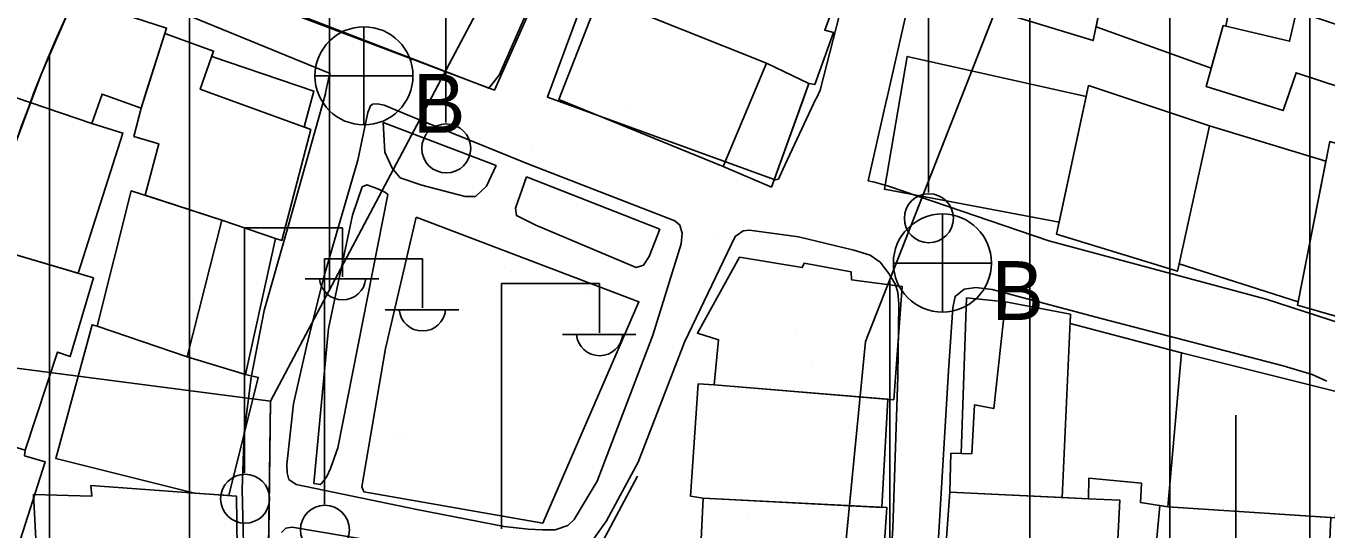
# Model space of a CAD drawing. Extents: x 417997 to 421451, y 4451742 to 4455216.
# Drawn here: x 420413.6 to 420506.4, y 4453004.3 to 4453040.3 of the extents above; entities that cross this region are included whole.
import ezdxf

# ---------------------------------------------------------------- set-up
doc = ezdxf.new("R2010")
doc.units = 0
for name, color, linetype in [('ADA', 7, 'Continuous'), ('ADAKENARI', 7, 'Continuous'), ('B_Mesken', 7, 'Continuous'), ('B_Teras', 7, 'Continuous'), ('Default', 7, 'Continuous'), ('KALDIRIM', 7, 'Continuous'), ('O_Park_Bahce', 7, 'Continuous'), ('P_Grid', 7, 'Continuous'), ('PAFTALAMA', 7, 'Continuous'), ('PL_AYA_PARK_DINLENME', 7, 'Continuous'), ('PL_KON_MEV_350', 7, 'Continuous'), ('S_Elektrik_Diregi', 7, 'Continuous'), ('S_Rogar_Kapagi_Buski', 7, 'Continuous'), ('Sinir_Duvar_tek_tarafa_ait', 7, 'Continuous'), ('TR_ORTAYOGUNKONUT', 7, 'Continuous'), ('TR_PARKALANI', 7, 'Continuous'), ('Yol_Sose', 7, 'Continuous')]:
    doc.layers.add(name, color=color, linetype=linetype)

# ---------------------------------------------------------------- blocks, each defined once
blk = doc.blocks.new('POINT_DISPLAY')
at = {"layer": 'Default'}
blk.add_line((0, 0), (0, 0), dxfattribs=at)

msp = doc.modelspace()

# ---------------------------------------------------------------- linework, layer by layer
at = {"layer": 'ADA'}
for p, q in [((420460.338, 4453068.738), (420431.073, 4453013.512)), ((420460.338, 4453068.738), (420431.073, 4453013.512)), ((420473.555, 4453017.76), (420489.131, 4453057.409)), ((420473.555, 4453017.76), (420489.131, 4453057.409)), ((420469.779, 4452979.055), (420473.555, 4453017.76)), ((420469.779, 4452979.055), (420473.555, 4453017.76)), ((420431.073, 4453013.512), (420430.601, 4452980.471)), ((420431.073, 4453013.512), (420430.601, 4452980.471))]:
    msp.add_line(p, q, dxfattribs=at)
at = {"layer": 'ADAKENARI'}
msp.add_arc((420507.441, 4452999.444), 100, 151.94774, 176.3542, dxfattribs=at)
msp.add_arc((420507.441, 4452999.444), 100, 151.94774, 176.3542, dxfattribs=at)
at = {"layer": 'B_Mesken'}
for points in [[(420492.406, 4453051.814), (420489.82, 4453039.236), (420478.232, 4453042.784), (420480.967, 4453056.194)], [(420451.442, 4453045.574), (420447.061, 4453035.702), (420430.962, 4453041.769), (420435.287, 4453052.207), (420439.47, 4453050.252)], [(420490.021, 4453040.214), (420498.254, 4453037.276), (420499.109, 4453040.315), (420499.282, 4453040.274), (420500.843, 4453048.251), (420497.233, 4453049.174), (420497.23, 4453049.887), (420492.345, 4453051.518)], [(420471.961, 4453043.584), (420470.648, 4453039.989), (420471.278, 4453039.816), (420469.942, 4453036.113), (420469.518, 4453036.18), (420466.494, 4453037.636), (420454.536, 4453042.414), (420455.635, 4453045.303), (420455.134, 4453045.614), (420457.108, 4453049.929)], [(420499.282, 4453040.274), (420500.843, 4453048.251), (420505.156, 4453046.864), (420505.318, 4453047.08), (420509.213, 4453045.834), (420508.105, 4453040.091), (420508.344, 4453040.012), (420507.426, 4453035.912), (420504.307, 4453036.944), (420503.397, 4453034.243), (420497.882, 4453035.952), (420499.109, 4453040.315)], [(420409.537, 4453036.286), (420418.296, 4453033.333), (420419.04, 4453035.416), (420421.819, 4453034.41), (420423.649, 4453040.127), (420411.998, 4453043.921)], [(420466.494, 4453037.636), (420454.536, 4453042.414), (420451.663, 4453035.025), (420463.398, 4453030.264), (420466.838, 4453028.782), (420469.518, 4453036.18)], [(420433.467, 4453033.079), (420434.168, 4453035.629), (420426.865, 4453038.101), (420427.003, 4453038.494), (420423.528, 4453039.748), (420421.819, 4453034.41), (420421.307, 4453032.384), (420423.09, 4453031.881), (420422.105, 4453028.195), (420427.593, 4453026.418), (420431.431, 4453025.116), (420431.883, 4453024.976), (420433.955, 4453032.902)], [(420487.379, 4453026.268), (420474.907, 4453028.634), (420476.536, 4453038.11), (420489.317, 4453035.239)], [(420406.171, 4453026.168), (420409.537, 4453036.286), (420418.296, 4453033.333), (420420.523, 4453032.642), (420417.339, 4453022.631), (420410.047, 4453024.783)], [(420495.965, 4453023.307), (420495.836, 4453022.771), (420487.197, 4453025.422), (420489.488, 4453036.033), (420498.119, 4453033.158)], [(420504.471, 4453020.601), (420495.965, 4453023.307), (420498.119, 4453033.158), (420506.443, 4453030.639)], [(420515.345, 4453029.492), (420506.716, 4453032.031), (420504.42, 4453020.342), (420512.999, 4453017.871)], [(420431.431, 4453025.116), (420427.593, 4453026.418), (420421.121, 4453028.513), (420418.692, 4453018.844), (420425.102, 4453016.673), (420429.272, 4453015.398)], [(420406.171, 4453026.168), (420410.047, 4453024.783), (420418.418, 4453022.312), (420416.767, 4453016.683), (420415.847, 4453017.007), (420413.541, 4453010.004), (420402.063, 4453013.479), (420403.774, 4453018.64)], [(420475.583, 4453013.603), (420476.179, 4453021.681), (420472.56, 4453022.162), (420472.542, 4453022.727), (420469.168, 4453023.353), (420469.047, 4453023.033), (420464.55, 4453023.777), (420461.555, 4453018.35), (420463.067, 4453017.888), (420462.756, 4453014.673)], [(420480.764, 4453020.884), (420483.56, 4453020.58), (420488.195, 4453019.709), (420488.165, 4453019.043), (420496.12, 4453016.953), (420495.15, 4453005.952), (420493.201, 4453006.257), (420493.273, 4453007.646), (420489.501, 4453007.996), (420489.496, 4453006.538), (420487.615, 4453006.626), (420479.59, 4453007.001), (420479.657, 4453009.782), (420480.38, 4453009.766)], [(420418.692, 4453018.844), (420418.321, 4453018.951), (420415.73, 4453009.412), (420425.63, 4453006.941), (420428.097, 4453006.765), (420430.188, 4453015.192), (420429.272, 4453015.398), (420425.102, 4453016.673)], [(420495.15, 4453005.952), (420496.12, 4453016.953), (420507.565, 4453014.092), (420507.127, 4453005.173)], [(420462.756, 4453014.673), (420461.598, 4453014.728), (420461.051, 4453006.726), (420461.968, 4453006.583), (420474.715, 4453005.919), (420475.159, 4453013.638)], [(420402.063, 4453013.479), (420399.619, 4453005.523), (420412.488, 4453001.402), (420414.979, 4453009.163), (420413.507, 4453009.608), (420413.541, 4453010.004)], [(420414.662, 4452996.889), (420414.138, 4453006.831), (420418.312, 4453006.721), (420418.223, 4453007.47), (420428.631, 4453006.727), (420428.758, 4452997.464), (420420.797, 4452997.085), (420418.193, 4452996.97)], [(420474.544, 4452997.869), (420475.086, 4453005.9), (420461.968, 4453006.583), (420461.59, 4452998.723)], [(420479.019, 4452999.178), (420483.408, 4452998.714), (420492.583, 4452998.16), (420492.721, 4453000.419), (420492.084, 4453000.795), (420492.188, 4453003.133), (420491.549, 4453003.179), (420491.728, 4453006.432), (420489.496, 4453006.538), (420487.539, 4453006.63), (420479.59, 4453007.001)], [(420494.57, 4453006.043), (420494.102, 4453000.858), (420492.721, 4453000.419), (420492.583, 4452998.16), (420506.43, 4452997.252), (420506.794, 4453005.195), (420495.15, 4453005.952)]]:
    msp.add_lwpolyline(points, close=True, dxfattribs=at)
at = {"layer": 'B_Teras'}
for points in [[(420501.792, 4453034.74), (420497.882, 4453035.952), (420499.109, 4453040.315), (420503.843, 4453039.198), (420504.352, 4453041.335), (420508.344, 4453040.012), (420507.426, 4453035.912), (420504.307, 4453036.944), (420503.558, 4453034.721), (420503.397, 4453034.243)], [(420426.695, 4453035.531), (420433.955, 4453032.902), (420431.883, 4453024.976), (420431.431, 4453025.116), (420427.593, 4453026.418), (420422.105, 4453028.195), (420423.09, 4453031.881), (420421.307, 4453032.384), (420421.819, 4453034.41), (420422.193, 4453035.578), (420423.528, 4453039.748), (420427.003, 4453038.494), (420426.042, 4453035.767)], [(420465.438, 4453035.123), (420463.398, 4453030.264), (420466.838, 4453028.782), (420469.121, 4453035.084), (420469.518, 4453036.18), (420466.494, 4453037.636)], [(420421.121, 4453028.513), (420418.692, 4453018.844), (420425.102, 4453016.673), (420427.593, 4453026.418)], [(420402.063, 4453013.479), (420413.541, 4453010.004), (420415.847, 4453017.007), (420416.767, 4453016.683), (420418.418, 4453022.312), (420410.047, 4453024.783), (420407.974, 4453017.287), (420403.774, 4453018.64)], [(420479.59, 4453007.001), (420479.657, 4453009.782), (420481.146, 4453009.749), (420481.338, 4453013.231), (420482.72, 4453012.966), (420483.56, 4453020.58), (420488.195, 4453019.709), (420487.615, 4453006.626)]]:
    msp.add_lwpolyline(points, close=True, dxfattribs=at)
at = {"layer": 'KALDIRIM'}
msp.add_arc((420507.441, 4452999.444), 104, 151.94774, 176.3542, dxfattribs=at)
msp.add_arc((420507.441, 4452999.444), 104, 151.94774, 176.3542, dxfattribs=at)
at = {"layer": 'O_Park_Bahce'}
for points in [[(420439.121, 4453033.384), (420439.219, 4453031.287), (420439.748, 4453030.143), (420440.334, 4453029.451), (420441.875, 4453028.922), (420444.965, 4453028.121), (420445.716, 4453028.114), (420446.494, 4453028.837), (420447.183, 4453030.313)], [(420439.121, 4453033.384), (420447.183, 4453030.313)], [(420449.345, 4453029.506), (420448.569, 4453027.282), (420448.627, 4453026.747), (420450.024, 4453026.065), (420457.179, 4453023.047), (420457.698, 4453023.206), (420458.117, 4453023.823), (420458.863, 4453025.771)], [(420449.345, 4453029.506), (420458.863, 4453025.771)]]:
    msp.add_lwpolyline(points, dxfattribs=at)
for points in [[(420437.602, 4453028.798), (420437.944, 4453028.943), (420438.723, 4453028.659), (420439.267, 4453028.403), (420439.439, 4453028.258), (420435.884, 4453010.159), (420435.355, 4453008.697), (420435.095, 4453008.113), (420434.722, 4453007.653), (420434.62, 4453007.558), (420434.188, 4453007.632), (420434.168, 4453007.633), (420435.202, 4453018.694), (420436.932, 4453026.768)], [(420441.471, 4453026.626), (420439.277, 4453017.265), (420437.597, 4453007.393), (420437.669, 4453007.212), (420437.741, 4453007.032), (420450.517, 4453004.801), (420457.381, 4453020.591)]]:
    msp.add_lwpolyline(points, close=True, dxfattribs=at)
at = {"layer": 'P_Grid'}
msp.add_line((420500, 4453012.5), (420500, 4453003.125), dxfattribs=at)
at = {"layer": 'PAFTALAMA'}
msp.add_line((420500, 4453002.5), (420500, 4453012.5), dxfattribs=at)
msp.add_line((420500, 4453002.5), (420500, 4453012.5), dxfattribs=at)
at = {"layer": 'PL_AYA_PARK_DINLENME'}
msp.add_lwpolyline([(420431.073, 4453013.512), (420460.338, 4453068.738), (420489.131, 4453057.409), (420473.555, 4453017.76), (420469.779, 4452979.055), (420430.601, 4452980.471)], close=True, dxfattribs=at)
msp.add_lwpolyline([(420431.073, 4453013.512), (420460.338, 4453068.738), (420489.131, 4453057.409), (420473.555, 4453017.76), (420469.779, 4452979.055), (420430.601, 4452980.471)], close=True, dxfattribs=at)
at = {"layer": 'PL_KON_MEV_350'}
msp.add_lwpolyline([(420550.791, 4452949.903), (420414.634, 4452958.255), (420405.289, 4452968.847), (420407.643, 4453005.803), (420408.123, 4453011.105), (420408.885, 4453016.375), (420431.073, 4453013.512), (420430.601, 4452980.471), (420469.779, 4452979.055), (420473.555, 4453017.76), (420489.131, 4453057.409), (420460.338, 4453068.738), (420431.073, 4453013.512), (420408.885, 4453016.375), (420409.925, 4453021.596), (420411.242, 4453026.754), (420412.832, 4453031.836), (420414.69, 4453036.825), (420416.811, 4453041.708), (420419.189, 4453046.472), (420502.784, 4453203.345)], dxfattribs=at)
at = {"layer": 'S_Elektrik_Diregi'}
for p, q in [((420443.585, 4453033.383), (420443.585, 4453050.883)), ((420478.047, 4453028.39), (420478.047, 4453045.89)), ((420429.212, 4453008.375), (420429.212, 4453025.875)), ((420429.212, 4453025.875), (420436.212, 4453025.875)), ((420436.212, 4453022.375), (420436.212, 4453025.875)), ((420434.916, 4453006.156), (420434.916, 4453023.656)), ((420434.916, 4453023.656), (420441.916, 4453023.656)), ((420441.916, 4453020.156), (420441.916, 4453023.656)), ((420433.552, 4453022.235), (420438.802, 4453022.235)), ((420447.568, 4453004.39), (420447.568, 4453021.89)), ((420447.568, 4453021.89), (420454.568, 4453021.89)), ((420454.568, 4453018.39), (420454.568, 4453021.89)), ((420439.256, 4453020.016), (420444.506, 4453020.016)), ((420451.908, 4453018.25), (420457.158, 4453018.25))]:
    msp.add_line(p, q, dxfattribs=at)
for centre in [(420443.621, 4453031.547), (420478.083, 4453026.554), (420429.248, 4453006.539), (420434.952, 4453004.321)]:
    msp.add_circle(centre, 1.75, dxfattribs=at)
for centre in [(420436.213, 4453022.388), (420441.917, 4453020.169), (420454.569, 4453018.403)]:
    msp.add_arc(centre, 1.658, 184.83843, 355.14641, dxfattribs=at)
at = {"layer": 'S_Rogar_Kapagi_Buski'}
for p, q in [((420437.741, 4453040.224), (420437.741, 4453033.224)), ((420434.241, 4453036.724), (420441.241, 4453036.724)), ((420479.051, 4453026.864), (420479.051, 4453019.863)), ((420475.551, 4453023.363), (420482.551, 4453023.363))]:
    msp.add_line(p, q, dxfattribs=at)
for centre in [(420437.741, 4453036.724), (420479.051, 4453023.363)]:
    msp.add_circle(centre, 3.5, dxfattribs=at)
at = {"layer": 'Sinir_Duvar_tek_tarafa_ait'}
msp.add_lwpolyline([(420452.892, 4452999.93), (420457.285, 4453008.157)], dxfattribs=at)
at = {"layer": 'TR_ORTAYOGUNKONUT'}
for p, q in [((420495.289, 4452953.307), (420495.289, 4453079.034)), ((420495.289, 4452953.307), (420495.289, 4453079.034)), ((420435.289, 4453021.466), (420435.289, 4453076.684)), ((420435.289, 4453021.466), (420435.289, 4453076.684)), ((420505.289, 4452952.694), (420505.289, 4453068.755)), ((420505.289, 4452952.694), (420505.289, 4453068.755)), ((420425.289, 4452957.602), (420425.289, 4453057.918)), ((420425.289, 4452957.602), (420425.289, 4453057.918)), ((420485.289, 4452953.921), (420485.289, 4453047.628)), ((420485.289, 4452953.921), (420485.289, 4453047.628)), ((420415.289, 4452958.215), (420415.289, 4453038.202)), ((420415.289, 4452958.215), (420415.289, 4453038.202)), ((420475.289, 4452954.534), (420475.289, 4453022.173)), ((420475.289, 4452954.534), (420475.289, 4453022.173))]:
    msp.add_line(p, q, dxfattribs=at)
at = {"layer": 'Yol_Sose'}
for points in [[(420473.587, 4453048.423), (420470.315, 4453035.699), (420470.051, 4453035.14)], [(420475.081, 4453035.087), (420477.716, 4453046.732)], [(420410.347, 4453041.218), (420412.034, 4453046.328), (420412.121, 4453046.409), (420435.317, 4453036.88), (420435.218, 4453036.518), (420434.999, 4453035.51)], [(420451.58, 4453046.307), (420447.387, 4453036.762), (420447.269, 4453036.626), (420447.033, 4453036.325), (420446.648, 4453035.833), (420420.63, 4453045.884)], [(420450.896, 4453035.342), (420454.175, 4453044.248)], [(420434.985, 4453035.443), (420432.302, 4453025.894), (420430.616, 4453019.978), (420429.694, 4453015.186), (420429.185, 4453011.249), (420429.04, 4453007.201), (420429.219, 4453000.387), (420429.387, 4452993.062), (420429.568, 4452985.282), (420429.492, 4452983.977), (420429.427, 4452983.428), (420429.253, 4452982.78), (420428.99, 4452982.62), (420428.103, 4452982.522)], [(420434.999, 4453035.51), (420434.985, 4453035.443)], [(420450.872, 4453035.276), (420450.896, 4453035.342)], [(420470.021, 4453035.074), (420467.65, 4453030.034), (420467.342, 4453029.342), (420467.115, 4453029.294), (420450.846, 4453035.207), (420450.872, 4453035.276)], [(420470.051, 4453035.14), (420470.021, 4453035.074)], [(420475.205, 4453028.846), (420474.201, 4453029.128), (420473.755, 4453029.228), (420475.066, 4453035.021)], [(420475.066, 4453035.021), (420475.081, 4453035.087)], [(420544.243, 4453034.293), (420545.144, 4453033.964), (420545.606, 4453033.598), (420545.681, 4453033.243), (420542.37, 4453023.631), (420539.829, 4453015.089), (420538.518, 4453010.643), (420538.377, 4453010.397), (420537.913, 4453010.16), (420537.542, 4453010.124), (420529.632, 4453012.338), (420515.388, 4453016.509), (420502.178, 4453020.791), (420486.654, 4453024.938), (420475.205, 4453028.846)], [(420453.292, 4453002.492), (420455.06, 4453004.955), (420457.323, 4453009.153), (420460.634, 4453017.719), (420464.253, 4453025.263), (420464.827, 4453025.653), (420465.268, 4453025.705), (420468.764, 4453025.222), (420472.715, 4453024.288), (420473.895, 4453023.934), (420474.61, 4453023.42), (420475.224, 4453022.606), (420475.691, 4453021.838), (420475.857, 4453021.258), (420475.938, 4453020.446), (420475.879, 4453015.271), (420475.513, 4453004.436), (420474.754, 4452992.418)], [(420475.503, 4452953.534), (420475.417, 4452954.061), (420476.061, 4452962.454), (420476.8, 4452975.617), (420477.726, 4452988.02), (420478.648, 4453001.768), (420479.493, 4453015.656), (420479.796, 4453020.155), (420479.955, 4453020.982), (420480.606, 4453021.498), (420481.434, 4453021.623), (420482.602, 4453021.478), (420490.378, 4453019.399), (420503.38, 4453016.014), (420505.453, 4453015.394), (420506.497, 4453014.934)], [(420431.853, 4453004.115), (420432.164, 4453004.445), (420432.605, 4453004.504), (420442.347, 4453002.87)]]:
    msp.add_lwpolyline(points, dxfattribs=at)
msp.add_lwpolyline([(420437.299, 4453030.708), (420434.906, 4453022.44), (420433.701, 4453017.71), (420432.719, 4453013.312), (420432.228, 4453008.981), (420432.248, 4453008.393), (420432.369, 4453007.921), (420432.9, 4453007.563), (420441.527, 4453005.767), (420447.747, 4453004.551), (420449.476, 4453004.371), (420450.48, 4453004.311), (420451.4, 4453004.306), (420452.297, 4453004.626), (420452.763, 4453005.056), (420454.385, 4453007.789), (420458.361, 4453018.217), (420460.4, 4453024.736), (420460.458, 4453025.485), (420460.307, 4453026.065), (420459.953, 4453026.384), (420449.449, 4453030.433), (420441.194, 4453033.801), (420439.182, 4453034.624), (420438.696, 4453034.735), (420438.356, 4453034.698), (420438.209, 4453034.583), (420438.005, 4453034.113)], close=True, dxfattribs=at)

# ---------------------------------------------------------------- block references
at = {"layer": 'TR_PARKALANI', "xscale": 0.1, "yscale": 0.10000000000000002}
for p in [(420471.159, 4453036.977), (420471.159, 4453036.977), (420456.387, 4453034.373), (420456.387, 4453034.373), (420441.615, 4453031.768), (420441.615, 4453031.768), (420449.694, 4453031.445), (420449.694, 4453031.445), (420439.942, 4453028.675), (420439.942, 4453028.675), (420463.048, 4453025.393), (420463.048, 4453025.393), (420448.275, 4453022.788), (420448.275, 4453022.788), (420453.846, 4453021.146), (420453.846, 4453021.146), (420468.618, 4453018.541), (420468.618, 4453018.541), (420469.708, 4453016.413), (420469.708, 4453016.413), (420454.936, 4453013.808), (420454.936, 4453013.808), (420440.164, 4453011.204), (420440.164, 4453011.204), (420440.801, 4453010.929), (420440.801, 4453010.929), (420451.242, 4453006.374), (420451.242, 4453006.374), (420461.597, 4453004.828), (420461.597, 4453004.828), (420465.148, 4453005.25), (420465.148, 4453005.25)]:
    msp.add_blockref('POINT_DISPLAY', p, dxfattribs=at)

# ---------------------------------------------------------------- texts
at = {"layer": 'S_Rogar_Kapagi_Buski'}
for p in [(420441.241, 4453032.659), (420482.551, 4453019.299)]:
    msp.add_text('B', height=4.2, dxfattribs=at).set_placement(p)

doc.saveas('drawing.dxf')
